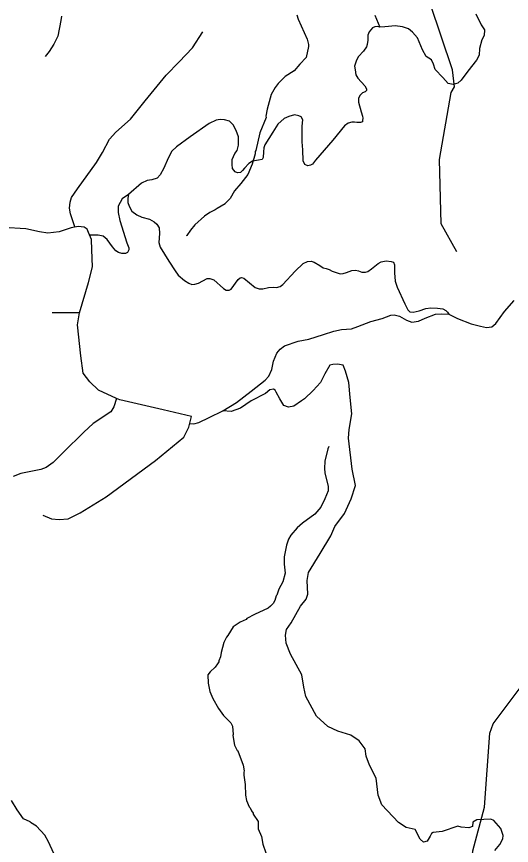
# Model space of a CAD drawing. Extents: x 1159738 to 1321356, y 736314 to 882035.
# Drawn here: x 1275602 to 1279388, y 803383 to 809723 of the extents above; entities that cross this region are included whole.
import ezdxf

# ---------------------------------------------------------------- set-up
doc = ezdxf.new("R2010")
doc.units = 0
doc.layers.add('Exist Hydrographic Misc Water Feature', color=7, linetype='Continuous')
doc.layers.add('Exist Road Non-System Type 51', color=7, linetype='Continuous')

msp = doc.modelspace()

# ---------------------------------------------------------------- linework, layer by layer
at = {"layer": 'Exist Hydrographic Misc Water Feature'}
for points in [[(1278971.1, 807924.3), (1278851, 808136.8), (1278838.1, 808629.4), (1278926, 809143.1), (1278952, 809185.2), (1278938, 809316.7), (1278767, 809822.4), (1278732, 810089.1), (1278651, 810501), (1278643, 810875.4), (1278531, 811422.5), (1278742, 811825.3), (1278710.9, 811957.3), (1278450, 812189.1), (1278357.9, 812174.5), (1277910.9, 811976.6), (1277204.9, 812095.9), (1276796, 812071.2), (1276677.4, 812101), (1276521.9, 812112.8), (1275339, 811808.3), (1275306, 811835.2)], [(1275946.4, 809725.3), (1275941.4, 809693.4), (1275917.7, 809574.1), (1275887.8, 809511), (1275852.1, 809456.2), (1275820.9, 809417.1)], [(1277745.6, 809736.8), (1277756.6, 809704.5), (1277825.9, 809550.3), (1277836.7, 809509.9), (1277836.2, 809494), (1277817.6, 809410.5), (1277768.1, 809360.1), (1277726.6, 809309.4), (1277657.2, 809265.5), (1277603.5, 809211.2), (1277580.6, 809181.9), (1277550.9, 809126.8), (1277519.5, 809015.8), (1277509.9, 808961.5), (1277511.6, 808952.1), (1277463.9, 808833.5), (1277431.8, 808698.5), (1277427.5, 808690.6), (1277427, 808674.6), (1277404.7, 808595.3), (1277370.2, 808516.4), (1277318, 808446), (1277270.3, 808391.5), (1277236.5, 808332.5), (1277201.3, 808295.6), (1277199.2, 808289.7), (1277136.1, 808255.7), (1277121.8, 808244.2), (1277081.1, 808223.4), (1277040.3, 808196.7), (1276966.2, 808129), (1276933, 808090), (1276905.8, 808048.9), (1276899.7, 808047.1)], [(1279183.1, 803675.5), (1279222.1, 804242.7), (1279249.1, 804314.3), (1279508.1, 804660.4), (1279570.1, 804800.3), (1279629.1, 804848.3), (1279794.1, 805111), (1280077.1, 805430.2), (1280426.1, 805705.6), (1280580.1, 805860), (1280684.1, 806054.9), (1280722.1, 806247.8), (1280870, 806477.9), (1281157.1, 806613.3), (1281370.1, 806815.8), (1281488.1, 806852.8)], [(1277991.7, 806434.2), (1277982.5, 806416.8), (1277959.5, 806321.5), (1277957.9, 806265.6), (1277960.9, 806233.5), (1277985.7, 806128.7), (1277986.7, 806096.6), (1277960.6, 806034.2), (1277928.9, 805970.5), (1277883.3, 805918.2), (1277789, 805848.8), (1277747.9, 805812.1), (1277700.1, 805755.6), (1277683.3, 805726.1), (1277667.8, 805678.6), (1277649.2, 805591.2), (1277649.9, 805535.2), (1277657.4, 805466.9), (1277639.3, 805399.5), (1277609.6, 805344.4), (1277594.1, 805296.8), (1277588, 805291.1), (1277579, 805257.3), (1277566.2, 805233.7), (1277545.5, 805212.4), (1277527.2, 805198.9), (1277423.6, 805150.2), (1277362.6, 805117.8), (1277358.4, 805112.2), (1277313.3, 805090.8), (1277259.1, 805055.1), (1277218.6, 804988.6), (1277208.2, 804976.9), (1277186.9, 804935.6), (1277166.6, 804858.2), (1277161.6, 804826.4), (1277148.7, 804794.8), (1277148.3, 804786.8), (1277139.9, 804771), (1277121.2, 804747.6), (1277082, 804710.8), (1277065.3, 804687.3), (1277067.5, 804625.2), (1277081.5, 804560.8), (1277103.8, 804506.4), (1277147.5, 804430.7), (1277186, 804377.5), (1277240.2, 804319.8), (1277253.4, 804295.4), (1277259.5, 804231.2), (1277257.2, 804223.2), (1277269, 804150.9), (1277291, 804109.4), (1277295.7, 804106), (1277336.4, 803996.7), (1277343, 803952.5), (1277340.8, 803944.6), (1277342, 803920.5), (1277351.9, 803848.2), (1277353.4, 803768.2), (1277360.2, 803727.9), (1277380.8, 803679.3), (1277388.5, 803671), (1277399.7, 803646.7), (1277411.2, 803630.3), (1277413, 803622.3), (1277451.3, 803565.1), (1277449.6, 803509.1), (1277475.8, 803452.3), (1277486.1, 803392), (1277510.1, 803327.2)], [(1275887.2, 803322.1), (1275845.9, 803411.4), (1275817.4, 803460.3), (1275753.4, 803530.3), (1275709.5, 803558.1), (1275706.4, 803563.8), (1275655.1, 803585.4), (1275607.2, 803654.9), (1275563.3, 803726.3)], [(1278989.9, 802554), (1279068.1, 803044.3), (1279092.1, 803342.5), (1279183.1, 803675.5)]]:
    msp.add_lwpolyline(points, dxfattribs=at)
at = {"layer": 'Exist Road Non-System Type 51'}
msp.add_line((1276083.8, 807455.9), (1275874.8, 807455.9), dxfattribs=at)
for points in [[(1278342.1, 809735.2), (1278382.5, 809641.3)], [(1279116.6, 809744.5), (1279157.4, 809660.8), (1279181, 809622.2), (1279178.8, 809579.3), (1279161.7, 809545), (1279144.5, 809478.4), (1279140.2, 809426.9), (1279120.9, 809390.4), (1279054.5, 809304.6), (1279003, 809238), (1278977.2, 809214.4), (1278942.9, 809203.7), (1278904.3, 809212.3), (1278863.6, 809257.4), (1278803.5, 809317.5), (1278792.8, 809360.4), (1278777.8, 809392.6), (1278737, 809418.3), (1278707, 809469.8), (1278668.4, 809560), (1278631.9, 809602.9), (1278599.8, 809630.8), (1278554.7, 809643.7), (1278499, 809652.3), (1278447.5, 809648), (1278419.6, 809643.7), (1278382.5, 809641.3)], [(1276048.7, 808113.8), (1276015.6, 808215.4), (1276008.2, 808256.9), (1276011.1, 808302.8), (1276021.5, 808338.4), (1276067.4, 808405.1), (1276214, 808606.9), (1276258.4, 808684), (1276313.2, 808784.7), (1276360.5, 808838), (1276474.5, 808938.8), (1276587.1, 809079.5), (1276746.7, 809275.8), (1276845.9, 809378), (1276948, 809484.7), (1277027.8, 809605.4)], [(1278382.5, 809641.3), (1278361.7, 809647.2), (1278343.9, 809645.7), (1278326.1, 809636.8), (1278299.5, 809605.7), (1278290.6, 809580.5), (1278289.1, 809542), (1278284.7, 809510.9), (1278280.2, 809493.1), (1278255.1, 809459), (1278218, 809417.5), (1278201.8, 809389.4), (1278187, 809343.4), (1278191.4, 809316.8), (1278198.8, 809276.8), (1278213.6, 809251.6), (1278266.9, 809192.3), (1278278.8, 809171.6), (1278280.2, 809158.2), (1278268.4, 809147.9), (1278249.1, 809140.5), (1278229.9, 809122.7), (1278218, 809099), (1278218, 809069.4), (1278238.8, 808993.8), (1278249.2, 808962.1), (1278250.7, 808945.8), (1278249.2, 808928), (1278247.7, 808919.1), (1278234.4, 808913.2), (1278206.2, 808913.2), (1278187, 808914.7), (1278166.3, 808916.2), (1278139.6, 808908.8), (1278111.5, 808888), (1278021.2, 808778.4), (1277889.4, 808624.3), (1277864.9, 808595), (1277851.6, 808586.1), (1277829.4, 808581.7), (1277807.2, 808590.5), (1277793.9, 808618.7), (1277792.4, 808704.6), (1277788, 808765.4), (1277788, 808885.4), (1277792.4, 808932.8), (1277779.1, 808956.5), (1277762.8, 808963.9), (1277728.7, 808971.3), (1277684.3, 808958), (1277648.8, 808943.2), (1277599.9, 808900.2), (1277561.4, 808838), (1277502.2, 808743.2), (1277494.8, 808718), (1277490.4, 808688.3), (1277488.9, 808645.4), (1277481.5, 808630.6), (1277453.3, 808626.1), (1277407.5, 808617.2), (1277377.8, 808599.4), (1277345.3, 808563.9), (1277330.5, 808544.6), (1277314.2, 808531.3), (1277293.4, 808528.3), (1277275.7, 808535.7), (1277255, 808562.4), (1277250.5, 808590.5), (1277252, 808629.1), (1277272.7, 808675), (1277289, 808698.7), (1277299.4, 808738.7), (1277299.4, 808803.9), (1277283.1, 808852.8), (1277257.9, 808895.8), (1277231.3, 808922.4), (1277192.8, 808934.3), (1277160.2, 808935.8), (1277129.1, 808931.3), (1277075.8, 808904.6), (1276929.2, 808802.4), (1276826.6, 808726.9), (1276791, 808692.8), (1276761.4, 808640.9), (1276728.9, 808563.9), (1276700.7, 808512), (1276678.5, 808488.3), (1276637.1, 808475), (1276600.1, 808470.5), (1276558.6, 808449.8), (1276457.9, 808362.4)], [(1276457.9, 808362.4), (1276409.4, 808328.8), (1276379.8, 808272.5), (1276378.3, 808223.6), (1276391.6, 808162.9), (1276446.4, 807992.5), (1276459.7, 807954.7), (1276459.7, 807938.4), (1276450.8, 807919.1), (1276436, 807910.2), (1276407.9, 807910.2), (1276381.3, 807919.1), (1276362, 807931), (1276336.8, 807962.1), (1276293.9, 808018.4), (1276265.8, 808043.6), (1276225.8, 808051), (1276161.1, 808051)], [(1276457.9, 808362.4), (1276452.3, 808335.4), (1276454.3, 808300.8), (1276462.2, 808272.2), (1276484.9, 808235.6), (1276521.4, 808207), (1276559.9, 808188.2), (1276619.1, 808173.4), (1276655.7, 808152.7), (1276676.4, 808135.9), (1276694.2, 808107.2), (1276695.1, 808063.7), (1276690.2, 807994.6), (1276700.1, 807959), (1276767.2, 807853.3), (1276815.4, 807778.9), (1276839.1, 807744.3), (1276886.5, 807704.8), (1276921, 807684), (1276943.7, 807673.2), (1276965.4, 807675.2), (1276993.1, 807684), (1277061.2, 807719.6), (1277081.9, 807720.6), (1277110.6, 807709.7), (1277185.6, 807642.6), (1277206.3, 807629.7), (1277228, 807629.7), (1277242.9, 807638.6), (1277296.2, 807712.7), (1277312.9, 807725.5), (1277322.8, 807726.5), (1277341.6, 807721.6), (1277426.5, 807650.5), (1277458.5, 807641.7), (1277487.1, 807641.7), (1277529.6, 807651.6), (1277565.1, 807653.6), (1277589.8, 807650.6), (1277618.4, 807658.5), (1277640.1, 807674.3), (1277732.9, 807775.1), (1277794.1, 807833.4), (1277828.7, 807850.2), (1277855.4, 807851.1), (1277878.1, 807844.2), (1277922.5, 807819.5), (1277947.2, 807800.8), (1277970.9, 807795.8), (1277994.6, 807787.9), (1278017.3, 807776.1), (1278054.2, 807762.3), (1278076.9, 807756.3), (1278099.6, 807758.3), (1278125.3, 807766.2), (1278166.7, 807782), (1278196.3, 807784), (1278219, 807778.1), (1278243.7, 807769.2), (1278270.4, 807768.2), (1278290.1, 807774.1), (1278316.8, 807793.9), (1278368.1, 807835.4), (1278390.8, 807847.2), (1278430.3, 807854.1), (1278466.8, 807849.2), (1278484.6, 807844.3), (1278492.5, 807825.5), (1278492.5, 807762.3), (1278498.4, 807700), (1278514.2, 807654.6), (1278571.5, 807527.1), (1278595.8, 807480.1), (1278609.6, 807465.3), (1278635.3, 807463.3), (1278682.7, 807471.2), (1278732, 807489.9), (1278771.5, 807494.9), (1278822.9, 807492.9), (1278864.3, 807487), (1278887, 807475.1), (1278898.9, 807462.3), (1278909.6, 807446.5)], [(1276083.8, 807455.9), (1276152.7, 807687.9), (1276183.1, 807807.7), (1276177.1, 807939.7), (1276175, 808016.9), (1276152.7, 808071.7), (1276142.6, 808098.1), (1276118.2, 808112.3), (1276073.6, 808118.4), (1276018.8, 808108.2), (1275927.5, 808077.8), (1275840.2, 808065.6), (1275777.4, 808075.7), (1275671.8, 808100.1), (1275501.4, 808110.3)], [(1276921.5, 806609.7), (1276958.1, 806607.3), (1276997.1, 806617.6), (1277075.1, 806655.6), (1277180.9, 806707), (1277283.5, 806770.7), (1277396.5, 806857), (1277504, 806941.8), (1277532.8, 806973.7), (1277554.3, 807024), (1277567.7, 807086.7), (1277592.3, 807148.3), (1277618, 807180.2), (1277650.8, 807203.8), (1277756.2, 807240.3), (1277837.3, 807256.7), (1277950.3, 807291.7), (1278028.3, 807317.4), (1278086.8, 807328.7), (1278164.8, 807335.8), (1278212, 807352.3), (1278311.6, 807391.3), (1278399.3, 807414.6), (1278466.1, 807439.3), (1278490.7, 807441.4), (1278532.8, 807431.1), (1278585.2, 807401.3), (1278625.2, 807385.9), (1278676.5, 807394.1), (1278727.8, 807416.7), (1278807.9, 807447.5), (1278853.1, 807450.6), (1278909.6, 807446.5), (1278976.7, 807413.7), (1279080.4, 807372.6), (1279152.3, 807354.1), (1279197.5, 807344.9), (1279238.5, 807349), (1279269.3, 807375.7), (1279334, 807466.1), (1279407.9, 807550.4)], [(1276365.8, 806800.9), (1276227.9, 806865), (1276162.9, 806930), (1276112.2, 806994.9), (1276094, 807129), (1276067.6, 807364.5), (1276083.8, 807455.9)], [(1279261.6, 803344), (1279300.4, 803389), (1279322.5, 803433.2), (1279324.9, 803460.2), (1279307.8, 803511.7), (1279253.8, 803573), (1279229.3, 803582.8), (1279123.9, 803577.9), (1279092.1, 803560.7), (1279089.6, 803528.8), (1279062.7, 803516.6), (1279003.9, 803523.9), (1278976.9, 803531.3), (1278859.3, 803489.6), (1278788.2, 803482.2), (1278775.9, 803474.9), (1278766.1, 803452.8), (1278744.1, 803416), (1278714.7, 803408.6), (1278690.2, 803430.7), (1278650.9, 803504.3), (1278582.3, 803519), (1278523.5, 803558.3), (1278396.1, 803693.1), (1278369.1, 803766.7), (1278354.4, 803896.7), (1278302.9, 803997.3), (1278276.5, 804064.9), (1278269.1, 804121.3), (1278222.6, 804182.6), (1278158.9, 804226.8), (1278060.8, 804256.2), (1277982.4, 804293), (1277896.6, 804371.5), (1277815.7, 804523.5), (1277798.6, 804594.6), (1277783.9, 804687.8), (1277698.1, 804847.3), (1277664.6, 804929.4), (1277659.7, 804990.7), (1277667.1, 805034.9), (1277703.8, 805086.4), (1277774.9, 805213.9), (1277816.6, 805267.8), (1277831.3, 805304.6), (1277826.4, 805410.1), (1277836.2, 805471.4), (1277924.4, 805616.1), (1278005.2, 805750), (1278037, 805823.6), (1278110.5, 805921.7), (1278162, 806034.5), (1278193.9, 806135), (1278169.4, 806260.1), (1278142.1, 806498.8), (1278147, 806565), (1278166.6, 806685.2), (1278154.3, 806810.3), (1278144.5, 806923.1), (1278117.6, 807011.4), (1278100.4, 807058), (1278056.3, 807065.3), (1278022.9, 807062.9), (1277999.9, 807055.5), (1277960.7, 806989.3), (1277926.4, 806923.1), (1277870, 806864.2), (1277803.9, 806800.5), (1277781.8, 806783.3), (1277723, 806744.1), (1277681.3, 806734.3), (1277647, 806749), (1277615.2, 806800.5), (1277588.2, 806849.5), (1277580.9, 806866.7), (1277567, 806874.1), (1277539.2, 806869.1), (1277507.3, 806839.7), (1277397, 806783.3), (1277316.2, 806726.9), (1277243.5, 806702.4), (1277180.9, 806707)], [(1276365.8, 806800.9), (1276345.5, 806737.9), (1276323.2, 806699.3), (1276189.2, 806610), (1276116.2, 806545), (1275962, 806390.7), (1275882.9, 806311.5), (1275828.1, 806275), (1275787.5, 806258.7), (1275635.3, 806228.3), (1275576.5, 806205.9)], [(1276939.5, 806665.1), (1276724.5, 806715.9), (1276391.7, 806791), (1276365.8, 806800.9)], [(1275803.3, 805909.8), (1275870.3, 805881.3), (1275929.1, 805875.3), (1275996.1, 805881.3), (1276089.4, 805926), (1276288.2, 806049.9), (1276665.6, 806328.1), (1276882.7, 806506.7), (1276919.3, 806581.9), (1276939.5, 806665.1)]]:
    msp.add_lwpolyline(points, dxfattribs=at)

doc.saveas('drawing.dxf')
